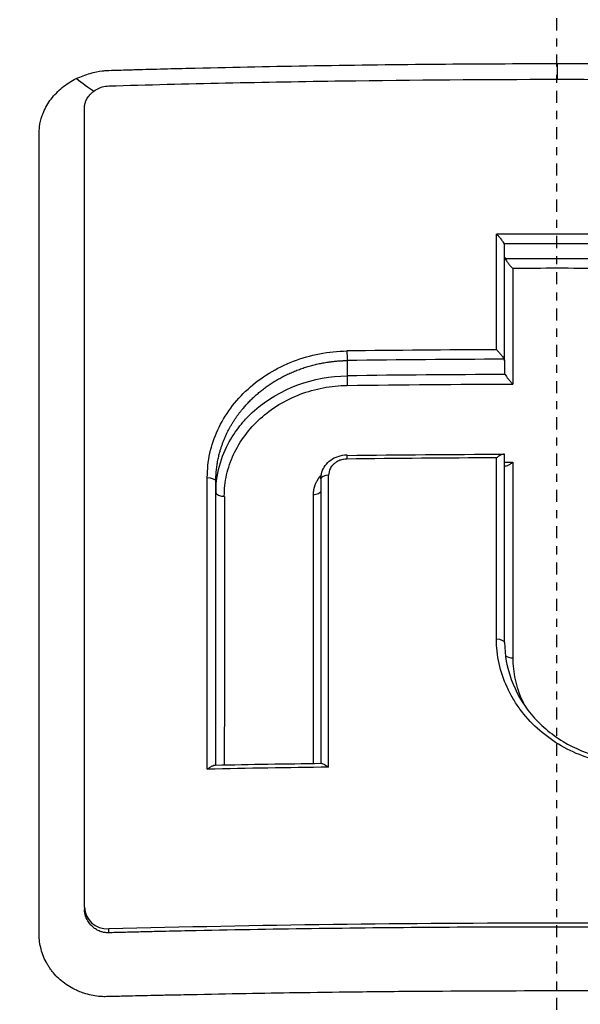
# Model space of a CAD drawing. Header units: millimetres. Extents: x 0 to 4378, y 0 to 2376.
# Tile 303 of 340: x 2208 to 2215, y 1606 to 1618. Entities that reach past the tile are written whole.
import ezdxf

# ---------------------------------------------------------------- set-up
doc = ezdxf.new("R2010")
doc.units = ezdxf.units.MM
doc.header["$LTSCALE"] = 0.2
doc.linetypes.add('CENTER2', pattern=[1.125, 0.75, -0.125, 0.125, -0.125])
doc.layers.add('02_Center Line', color=1, linetype='CENTER2')

# ---------------------------------------------------------------- blocks, each defined once
blk = doc.blocks.new('A$C547ff27e')
for p, q in [((-0.649, 1011.899), (-0.649, 1013.332)), ((-2.602, 1011.904), (-2.602, 1011.715)), ((-0.649, 1011.899), (-0.649, 1011.752)), ((-0.649, 1008.408), (-0.649, 1010.736)), ((-0.649, 1010.618), (-0.649, 1010.722)), ((-0.649, 1008.408), (-0.649, 1010.6)), ((-4.23, 1006.887), (-4.23, 1010.406)), ((-4.23, 1010.406), (-4.23, 1010.266)), ((-2.928, 1010.436), (-2.928, 1006.908)), ((-4.23, 1006.887), (-4.23, 1010.266)), ((-2.928, 1010.282), (-2.928, 1006.908)), ((-2.928, 1010.282), (-2.928, 1010.282)), ((-4.23, 1009.791), (-4.23, 1009.791)), ((-4.125, 1009.81), (-4.125, 1009.81)), ((-0.649, 1008.408), (-0.649, 1008.408)), ((-0.649, 1008.408), (-0.649, 1008.408)), ((-4.23, 1008.232), (-4.23, 1008.232)), ((-4.124, 1008.254), (-4.125, 1008.254)), ((-5.858, 1005.121), (-5.858, 1005.093)), ((-5.829, 1004.973), (-5.829, 1004.973)), ((-5.558, 1004.806), (-5.558, 1004.854)), ((-0.285, 1004.084), (-0.285, 1004.084))]:
    blk.add_line(p, q)
for centre, radius, start, end in [((0, 986.2), 24.151, 99.8337, 99.8338), ((0, 986.2), 24.151, 100.0876, 100.0877), ((0, 986.2), 22.5, 91.65176261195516, 91.65179623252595), ((0, 1004.3), 1.25, 190.0995, 190.1003)]:
    blk.add_arc(centre, radius, start, end)
for centre, major_axis, ratio, start_param, end_param in [((-0.759, 972.597), (0.004, 82.251), 0.0001, 5.212499, 5.232472), ((0, 986.906), (71.394, -0.001), 0.372125, 1.56023, 1.581294), ((-0.761, 1013.359), (-0.111, 0.038), 0.508261, 3.322829, 3.62204), ((0, 986.701), (71.374, -0.001), 0.37342, 1.56159, 1.579944), ((0, 986.515), (71.379, -0.001), 0.373395, 1.561722, 1.579812), ((0, 986.309), (71.367, -0.001), 0.374672, 1.563054, 1.57848), ((-0.541, 972.626), (-0.002, 81.799), 0.000088, 1.053934, 1.073989), ((0.009, 984.45), (74.104, -0.001), 0.372313, 1.581043, 1.606078), ((0.009, 984.276), (74.055, -0.001), 0.373311, 1.579759, 1.60606), ((0.008, 984.087), (74.001, -0.001), 0.373579, 1.579615, 1.60608), ((-2.603, 1010.635), (-0.0013, 0.1), 0.032031, 0.000012, 1.088558), ((-2.603, 1010.635), (-0.0013, 0.1), 0.032031, 6.200485, 6.283197), ((0.007, 982.574), (-75.665, 0.001), 0.371697, 4.722395, 4.746949), ((-0.755, 972.952), (0.003, 81.499), 0.000065, 5.163078, 5.193919), ((0.006, 982.463), (75.101, -0.001), 0.375219, 1.578176, 1.579515), ((-0.543, 972.946), (-0.001, 81.117), 0.000063, 1.087484, 1.120975), ((-2.849, 973.086), (-0.006, -81.06), 0.000203, 2.000559, 2.050301), ((-4.356, 973.168), (0.006, 80.689), 0.000244, 5.1428, 5.192726), ((-3.005, 973.094), (0.004, -80.621), 0.000239, 4.233607, 4.279597), ((-4.103, 973.155), (-0.005, 80.346), 0.000269, 1.09132, 1.137515), ((0.026, 977.084), (-80.099, 0.001), 0.371981, 4.748074, 4.766871), ((-5.558, 1005.129), (0.297, 0.047), 0.914372, 2.997164, 4.567957)]:
    blk.add_ellipse(centre, major_axis=major_axis, ratio=ratio, start_param=start_param, end_param=end_param)
for points, knots in [([(-21.116, 969.112), (-21.626, 969.646), (-22.095, 970.163), (-23.074, 971.297), (-23.575, 971.896), (-24.501, 973.079), (-25.497, 974.391), (-27.14, 977.052), (-27.524, 977.712), (-27.992, 978.601), (-28.114, 978.841), (-28.356, 979.326), (-28.486, 979.591), (-28.785, 980.218), (-28.96, 980.598), (-29.179, 981.1), (-29.235, 981.229), (-29.489, 981.831), (-29.685, 982.324), (-30.166, 983.613), (-30.435, 984.419), (-31.714, 988.8), (-32.401, 993.246), (-31.75, 998.537), (-31.715, 998.794), (-31.638, 999.324), (-31.596, 999.588), (-31.509, 1000.101), (-31.463, 1000.354), (-31.22, 1001.611), (-30.976, 1002.602), (-30.536, 1004.074), (-30.376, 1004.563), (-29.508, 1007.015), (-28.615, 1008.914), (-27.265, 1011.162), (-26.987, 1011.599), (-24.346, 1015.545), (-21.31, 1018.558), (-15.568, 1022.401), (-13.191, 1023.614), (-9.442, 1025.005), (-8.166, 1025.393), (-5.586, 1026.017), (-4.261, 1026.255), (-2.933, 1026.4)], [0, 0, 0, 0, 0.224226, 0.224226, 0.438481, 0.438481, 0.643813, 0.643813, 0.718212, 0.718212, 0.74576, 0.74576, 0.776284, 0.776284, 0.820204, 0.820204, 0.834927, 0.834927, 0.896521, 0.896521, 0.995652, 0.995652, 1.428405, 1.428405, 1.450296, 1.450296, 1.471663, 1.471663, 1.492327, 1.492327, 1.574835, 1.574835, 1.616316, 1.616316, 1.784634, 1.784634, 1.826029, 1.826029, 2.164003, 2.164003, 2.373598, 2.373598, 2.479923, 2.479923, 2.586935, 2.586935, 2.586935, 2.586935]), ([(-13.381, 1025.246), (-13.998, 1025.034), (-14.607, 1024.809), (-15.869, 1024.308), (-16.518, 1024.03), (-17.882, 1023.406), (-18.593, 1023.054), (-21.136, 1021.706), (-22.859, 1020.609), (-24.878, 1019.112), (-25.292, 1018.793), (-26.628, 1017.719), (-27.511, 1016.942), (-29.245, 1015.282), (-30.089, 1014.394), (-31.29, 1013.013), (-31.686, 1012.535), (-32.465, 1011.552), (-32.847, 1011.045), (-33.595, 1010.003), (-33.96, 1009.466), (-35.055, 1007.774), (-35.73, 1006.599), (-36.656, 1004.789), (-36.956, 1004.164), (-37.531, 1002.878), (-37.806, 1002.218), (-38.327, 1000.864), (-38.572, 1000.169), (-38.912, 999.116), (-39.021, 998.759), (-39.344, 997.656), (-39.539, 996.907), (-40.087, 994.527), (-40.357, 992.884), (-40.566, 990.837), (-40.6, 990.435), (-40.668, 989.496), (-40.695, 988.958), (-40.722, 988.066), (-40.728, 987.74), (-40.73, 987.306), (-40.731, 987.243), (-40.731, 987.104), (-40.731, 987.032), (-40.731, 986.707), (-40.73, 986.512), (-40.73, 986.159), (-40.73, 986.063), (-40.731, 985.777), (-40.731, 985.631), (-40.731, 985.322), (-40.731, 985.17), (-40.73, 984.917), (-40.729, 984.816), (-40.727, 984.626), (-40.725, 984.545), (-40.722, 984.348), (-40.719, 984.241), (-40.714, 984.043), (-40.711, 983.953), (-40.665, 982.598), (-40.562, 981.333), (-40.293, 979.265), (-40.163, 978.46), (-39.86, 976.891), (-39.689, 976.125), (-39.401, 974.994), (-39.302, 974.627), (-38.987, 973.526), (-38.756, 972.795), (-37.548, 969.334), (-36.282, 966.663), (-34.603, 963.966), (-34.516, 963.829), (-34.342, 963.556), (-34.254, 963.42), (-34.076, 963.15), (-33.986, 963.015), (-33.824, 962.774), (-33.751, 962.667), (-33.302, 962.016), (-32.907, 961.474), (-32.383, 960.79), (-32.266, 960.639), (-32.046, 960.359), (-31.942, 960.229), (-31.733, 959.969), (-31.627, 959.839), (-31.383, 959.544), (-31.245, 959.38), (-30.972, 959.06), (-30.838, 958.905), (-30.548, 958.576), (-30.393, 958.404), (-30.163, 958.153), (-30.091, 958.075), (-29.914, 957.885), (-29.808, 957.773), (-29.578, 957.532), (-29.453, 957.402), (-29.144, 957.087), (-28.959, 956.902), (-28.573, 956.522), (-28.372, 956.328), (-27.754, 955.744), (-27.329, 955.359), (-26.789, 954.891), (-26.686, 954.802), (-26.417, 954.574), (-26.251, 954.435), (-25.903, 954.149), (-25.722, 954.003), (-25.343, 953.703), (-25.145, 953.548), (-24.745, 953.243), (-24.544, 953.093), (-24.145, 952.8), (-23.948, 952.658), (-23.359, 952.242), (-22.962, 951.972), (-22.177, 951.458), (-21.79, 951.213), (-21.026, 950.749), (-20.65, 950.529), (-19.559, 949.913), (-18.828, 949.529), (-17.418, 948.843), (-16.743, 948.536), (-15.452, 947.992), (-14.839, 947.751), (-13.67, 947.325), (-13.119, 947.136), (-12.315, 946.881), (-12.069, 946.805), (-11.358, 946.594), (-10.889, 946.464), (-9.588, 946.127), (-8.749, 945.938), (-6.621, 945.528), (-5.325, 945.341), (-3.358, 945.153), (-2.7, 945.106), (-1.711, 945.059), (-1.378, 945.048), (-0.715, 945.032), (-0.388, 945.029), (-0.057, 945.029)], [-18.65667, -18.65667, -18.65667, -18.65667, -18.308332, -18.308332, -17.924512, -17.924512, -17.485993, -17.485993, -16.316696, -16.316696, -16.006668, -16.006668, -15.296307, -15.296307, -14.534305, -14.534305, -14.139555, -14.139555, -13.730091, -13.730091, -13.30546, -13.30546, -12.401825, -12.401825, -11.929878, -11.929878, -11.437802, -11.437802, -10.9252, -10.9252, -10.663362, -10.663362, -10.117833, -10.117833, -8.934625, -8.934625, -8.645977, -8.645977, -8.260408, -8.260408, -8.006475, -8.006475, -7.961161, -7.961161, -7.91407, -7.91407, -7.778509, -7.778509, -7.724161, -7.724161, -7.666804, -7.666804, -7.602838, -7.602838, -7.565627, -7.565627, -7.532521, -7.532521, -7.488032, -7.488032, -7.450837, -7.450837, -6.924212, -6.924212, -6.587553, -6.587553, -6.265466, -6.265466, -6.109966, -6.109966, -5.79866, -5.79866, -4.627003, -4.627003, -4.564096, -4.564096, -4.501625, -4.501625, -4.439084, -4.439084, -4.389917, -4.389917, -4.135415, -4.135415, -4.06302, -4.06302, -4.00074, -4.00074, -3.938004, -3.938004, -3.858125, -3.858125, -3.782258, -3.782258, -3.697501, -3.697501, -3.658476, -3.658476, -3.601749, -3.601749, -3.53559, -3.53559, -3.439968, -3.439968, -3.337887, -3.337887, -3.131131, -3.131131, -3.082568, -3.082568, -3.005474, -3.005474, -2.922888, -2.922888, -2.834293, -2.834293, -2.74619, -2.74619, -2.661641, -2.661641, -2.496608, -2.496608, -2.34096, -2.34096, -2.194458, -2.194458, -1.921626, -1.921626, -1.681164, -1.681164, -1.470918, -1.470918, -1.287493, -1.287493, -1.207074, -1.207074, -1.056347, -1.056347, -0.792008, -0.792008, -0.395398, -0.395398, -0.197631, -0.197631, -0.099394, -0.099394, 0, 0, 0, 0]), ([(-20.581, 978.945), (-21.167, 979.551), (-21.725, 980.188), (-22.772, 981.502), (-23.264, 982.183), (-24.638, 984.287), (-25.419, 985.771), (-26.472, 988.335), (-26.828, 989.385), (-27.191, 990.74), (-27.262, 991.029), (-27.361, 991.457), (-27.394, 991.604), (-27.576, 992.458), (-27.694, 993.169), (-27.831, 994.257), (-27.872, 994.645), (-27.936, 995.456), (-27.959, 995.872), (-27.985, 996.717), (-27.987, 997.149), (-27.97, 998.018), (-27.95, 998.453), (-27.889, 999.316), (-27.847, 999.746), (-27.58, 1001.92), (-27.185, 1003.628), (-26.486, 1005.68), (-26.342, 1006.072), (-25.869, 1007.268), (-25.508, 1008.061), (-24.707, 1009.613), (-24.265, 1010.373), (-23.549, 1011.475), (-23.304, 1011.832), (-22.797, 1012.535), (-22.535, 1012.879), (-21.999, 1013.551), (-21.72, 1013.884), (-21.147, 1014.536), (-20.844, 1014.862), (-20.405, 1015.316), (-20.262, 1015.46), (-17.851, 1017.839), (-15.19, 1019.683), (-11.896, 1021.221), (-11.527, 1021.384), (-10.501, 1021.812), (-9.837, 1022.06), (-8.16, 1022.619), (-7.133, 1022.9), (-5.569, 1023.236), (-5.045, 1023.334), (-3.992, 1023.5), (-3.464, 1023.569), (-2.933, 1023.623)], [0.00002, 0.00002, 0.00002, 0.00002, 0.259158, 0.259158, 0.518708, 0.518708, 1.038075, 1.038075, 1.384705, 1.384705, 1.477831, 1.477831, 1.526561, 1.526561, 1.759973, 1.759973, 1.890971, 1.890971, 2.029156, 2.029156, 2.171186, 2.171186, 2.316283, 2.316283, 2.460898, 2.460898, 3.049329, 3.049329, 3.189055, 3.189055, 3.478614, 3.478614, 3.769885, 3.769885, 3.913253, 3.913253, 4.056001, 4.056001, 4.19686, 4.19686, 4.341119, 4.341119, 4.411312, 4.411312, 5.498875, 5.498875, 5.634552, 5.634552, 5.872375, 5.872375, 6.229939, 6.229939, 6.408513, 6.408513, 6.587137, 6.587137, 6.587137, 6.587137]), ([(0.009, 1021.202), (-1.128, 1021.202), (-2.276, 1021.115), (-4.534, 1020.814), (-5.688, 1020.588), (-8.127, 1019.953), (-9.404, 1019.522), (-13.452, 1017.824), (-16.034, 1016.205), (-20.77, 1011.977), (-22.793, 1009.317), (-25.516, 1003.711), (-26.47, 1000.541), (-26.709, 995.347), (-26.63, 993.758), (-26.035, 989.818), (-25.328, 987.51), (-22.925, 982.437), (-21.315, 980.44), (-20.252, 979.248)], [-3.557548, -3.557548, -3.557548, -3.557548, -3.349945, -3.349945, -3.131371, -3.131371, -2.88131, -2.88131, -2.314192, -2.314192, -1.681115, -1.681115, -1.111984, -1.111984, -0.864569, -0.864569, -0.492008, -0.492008, -0.000015, -0.000015, -0.000015, -0.000015]), ([(20.254, 979.248), (21.316, 980.438), (22.924, 982.434), (25.326, 987.501), (26.033, 989.806), (26.63, 993.742), (26.71, 995.329), (26.475, 1000.52), (25.525, 1003.691), (22.805, 1009.301), (20.784, 1011.963), (16.051, 1016.193), (13.47, 1017.815), (9.424, 1019.515), (8.146, 1019.947), (5.708, 1020.584), (4.554, 1020.811), (2.295, 1021.114), (1.147, 1021.201), (0.009, 1021.202)], [-5.847616, -5.847616, -5.847616, -5.847616, -5.038817, -5.038817, -4.426364, -4.426364, -4.019655, -4.019655, -3.083823, -3.083823, -2.043533, -2.043533, -1.111663, -1.111663, -0.700523, -0.700523, -0.341482, -0.341482, 0, 0, 0, 0]), ([(-5.962, 1015.401), (-5.903, 1015.428), (-5.846, 1015.45), (-5.787, 1015.467), (-5.744, 1015.479), (-5.679, 1015.493), (-5.638, 1015.497), (-5.623, 1015.499), (-5.611, 1015.5), (-5.605, 1015.501), (-5.584, 1015.503), (-5.542, 1015.504), (-5.479, 1015.506), (-5.426, 1015.508), (-5.329, 1015.51), (-5.263, 1015.512), (-5.252, 1015.513), (-5.241, 1015.513), (-5.232, 1015.513), (-4.989, 1015.52), (-4.758, 1015.526), (-4.512, 1015.532), (-4.503, 1015.532), (-4.494, 1015.533), (-4.485, 1015.533), (-3.978, 1015.545), (-3.517, 1015.554), (-3.008, 1015.563), (-3.002, 1015.563), (-2.996, 1015.563), (-2.99, 1015.563), (-1.958, 1015.58), (-0.982, 1015.588), (0.003, 1015.588)], [0, 0, 0, 0, 0.03125, 0.03125, 0.03125, 0.053883, 0.053883, 0.053883, 0.0625, 0.0625, 0.0625, 0.09375, 0.09375, 0.09375, 0.120399, 0.120399, 0.120399, 0.125, 0.125, 0.125, 0.245614, 0.245614, 0.245614, 0.25, 0.25, 0.25, 0.497095, 0.497095, 0.497095, 0.5, 0.5, 0.5, 1, 1, 1, 1]), ([(0.003, 1015.588), (0.918, 1015.588), (1.875, 1015.58), (2.779, 1015.566), (2.851, 1015.565), (2.923, 1015.564), (2.996, 1015.563), (3.383, 1015.557), (3.783, 1015.549), (4.166, 1015.54), (4.275, 1015.538), (4.383, 1015.535), (4.491, 1015.533), (4.737, 1015.527), (4.983, 1015.521), (5.238, 1015.513), (5.299, 1015.512), (5.362, 1015.51), (5.424, 1015.508), (5.466, 1015.506), (5.509, 1015.506), (5.552, 1015.504), (5.572, 1015.503), (5.591, 1015.502), (5.611, 1015.501), (5.72, 1015.491), (5.824, 1015.464), (5.919, 1015.423), (5.935, 1015.416), (5.951, 1015.409), (5.967, 1015.401)], [0, 0, 0, 0, 0.0625, 0.0625, 0.0625, 0.0674467, 0.0674467, 0.0674467, 0.09375, 0.09375, 0.09375, 0.1011986, 0.1011986, 0.1011986, 0.1181477, 0.1181477, 0.1181477, 0.1222453, 0.1222453, 0.1222453, 0.125, 0.125, 0.125, 0.1262746, 0.1262746, 0.1262746, 0.133446, 0.133446, 0.133446, 0.1346715, 0.1346715, 0.1346715, 0.1346715]), ([(-6.421, 1005.71), (-6.421, 1005.739), (-6.421, 1005.769), (-6.421, 1005.801), (-6.421, 1006.22), (-6.421, 1006.628), (-6.421, 1007.025), (-6.421, 1007.474), (-6.421, 1007.908), (-6.421, 1008.328), (-6.421, 1008.371), (-6.421, 1008.413), (-6.421, 1008.455), (-6.421, 1008.856), (-6.421, 1009.245), (-6.421, 1009.62), (-6.421, 1009.632), (-6.421, 1009.645), (-6.421, 1009.657), (-6.421, 1009.85), (-6.421, 1010.041), (-6.421, 1010.227), (-6.421, 1010.414), (-6.421, 1010.561), (-6.421, 1010.778), (-6.421, 1010.813), (-6.421, 1010.849), (-6.421, 1010.884), (-6.421, 1011.279), (-6.421, 1011.659), (-6.421, 1012.026), (-6.421, 1012.23), (-6.421, 1012.419), (-6.421, 1012.609), (-6.421, 1012.791), (-6.421, 1012.974), (-6.421, 1013.176), (-6.421, 1013.488), (-6.421, 1013.783), (-6.421, 1014.077), (-6.421, 1014.171), (-6.421, 1014.264), (-6.421, 1014.357), (-6.421, 1014.385), (-6.421, 1014.413), (-6.421, 1014.441), (-6.421, 1014.502), (-6.421, 1014.562), (-6.421, 1014.623), (-6.421, 1014.653), (-6.421, 1014.683), (-6.421, 1014.714), (-6.421, 1014.744), (-6.42, 1014.774), (-6.416, 1014.805), (-6.41, 1014.851), (-6.399, 1014.897), (-6.383, 1014.942), (-6.379, 1014.956), (-6.373, 1014.969), (-6.368, 1014.983), (-6.356, 1015.012), (-6.342, 1015.04), (-6.326, 1015.068), (-6.31, 1015.095), (-6.292, 1015.122), (-6.272, 1015.148), (-6.233, 1015.2), (-6.186, 1015.248), (-6.134, 1015.29), (-6.108, 1015.312), (-6.08, 1015.332), (-6.052, 1015.35), (-6.023, 1015.369), (-5.993, 1015.386), (-5.962, 1015.401)], [0.7479366, 0.7479366, 0.7479366, 0.7479366, 0.75, 0.75, 0.75, 0.7778267, 0.7778267, 0.7778267, 0.8093257, 0.8093257, 0.8093257, 0.8125, 0.8125, 0.8125, 0.8427642, 0.8427642, 0.8427642, 0.84375, 0.84375, 0.84375, 0.859375, 0.859375, 0.859375, 0.875, 0.875, 0.875, 0.8775605, 0.8775605, 0.8775605, 0.90625, 0.90625, 0.90625, 0.9222304, 0.9222304, 0.9222304, 0.9375, 0.9375, 0.9375, 0.9612141, 0.9612141, 0.9612141, 0.96875, 0.96875, 0.96875, 0.9710053, 0.9710053, 0.9710053, 0.9758787, 0.9758787, 0.9758787, 0.9783012, 0.9783012, 0.9783012, 0.9807089, 0.9807089, 0.9807089, 0.984375, 0.984375, 0.984375, 0.9854706, 0.9854706, 0.9854706, 0.987866, 0.987866, 0.987866, 0.9902844, 0.9902844, 0.9902844, 0.9951532, 0.9951532, 0.9951532, 0.9975841, 0.9975841, 0.9975841, 1, 1, 1, 1]), ([(-5.558, 1015.311), (-4.594, 1015.339), (-3.629, 1015.36), (-1.773, 1015.386), (-0.887, 1015.393), (0.893, 1015.393), (1.779, 1015.386), (3.634, 1015.36), (4.6, 1015.339), (5.564, 1015.311)], [-1.113248, -1.113248, -1.113248, -1.113248, -0.82321, -0.82321, -0.556619, -0.556619, -0.289996, -0.289996, 0, 0, 0, 0]), ([(-5.858, 1015.043), (-5.858, 1015.057), (-5.857, 1015.071), (-5.851, 1015.099), (-5.846, 1015.113), (-5.833, 1015.144), (-5.824, 1015.161), (-5.8, 1015.194), (-5.785, 1015.211), (-5.751, 1015.241), (-5.732, 1015.255), (-5.69, 1015.28), (-5.666, 1015.29), (-5.614, 1015.306), (-5.586, 1015.31), (-5.558, 1015.311)], [-0.04708138, -0.04708138, -0.04708138, -0.04708138, -0.04206155, -0.04206155, -0.03717867, -0.03717867, -0.03071828, -0.03071828, -0.02354661, -0.02354661, -0.01630299, -0.01630299, -0.00841386, -0.00841386, -0.00000018, -0.00000018, -0.00000018, -0.00000018]), ([(-5.858, 1005.121), (-5.858, 1006.833), (-5.858, 1008.517), (-5.858, 1011.827), (-5.858, 1013.448), (-5.858, 1015.043)], [-1.119586, -1.119586, -1.119586, -1.119586, -0.560022, -0.560022, -0.000001, -0.000001, -0.000001, -0.000001]), ([(-0.749, 1013.472), (-0.747, 1013.47), (-0.745, 1013.468), (-0.735, 1013.458), (-0.726, 1013.449), (-0.71, 1013.431), (-0.702, 1013.422), (-0.686, 1013.401), (-0.678, 1013.389), (-0.663, 1013.368), (-0.658, 1013.359), (-0.654, 1013.352)], [-0.00087517, -0.00087517, -0.00087517, -0.00087517, 0, 0, 0.00367077, 0.00367077, 0.00733576, 0.00733576, 0.01154249, 0.01154249, 0.01552268, 0.01552268, 0.01552268, 0.01552268]), ([(-0.648, 1013.187), (-0.648, 1013.184), (-0.648, 1013.18), (-0.646, 1013.174), (-0.645, 1013.17), (-0.643, 1013.167)], [0.000001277, 0.000001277, 0.000001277, 0.000001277, 0.001372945, 0.001372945, 0.002896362, 0.002896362, 0.002896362, 0.002896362]), ([(-0.643, 1013.167), (-0.639, 1013.159), (-0.633, 1013.15), (-0.619, 1013.129), (-0.61, 1013.117), (-0.594, 1013.097), (-0.586, 1013.087), (-0.571, 1013.07), (-0.562, 1013.061), (-0.552, 1013.051), (-0.55, 1013.049), (-0.548, 1013.047)], [0.00007712, 0.00007712, 0.00007712, 0.00007712, 0.00339611, 0.00339611, 0.00696269, 0.00696269, 0.00993886, 0.00993886, 0.01291436, 0.01291436, 0.01372222, 0.01372222, 0.01372222, 0.01372222]), ([(-4.336, 1010.452), (-4.336, 1010.553), (-4.325, 1010.654), (-4.303, 1010.754), (-4.281, 1010.853), (-4.248, 1010.95), (-4.205, 1011.044), (-4.162, 1011.138), (-4.109, 1011.229), (-4.046, 1011.314), (-3.983, 1011.399), (-3.911, 1011.478), (-3.831, 1011.551), (-3.751, 1011.624), (-3.663, 1011.69), (-3.568, 1011.748), (-3.474, 1011.806), (-3.373, 1011.855), (-3.268, 1011.895), (-3.163, 1011.936), (-3.054, 1011.967), (-2.943, 1011.989), (-2.832, 1012.01), (-2.718, 1012.021), (-2.604, 1012.023)], [0, 0, 0, 0, 0.125, 0.125, 0.125, 0.25, 0.25, 0.25, 0.375, 0.375, 0.375, 0.499999, 0.499999, 0.499999, 0.625, 0.625, 0.625, 0.75, 0.75, 0.75, 0.875, 0.875, 0.875, 1, 1, 1, 1]), ([(-0.749, 1012.039), (-0.747, 1012.037), (-0.745, 1012.035), (-0.733, 1012.023), (-0.723, 1012.012), (-0.704, 1011.99), (-0.695, 1011.979), (-0.68, 1011.959), (-0.674, 1011.95), (-0.663, 1011.934), (-0.658, 1011.926), (-0.655, 1011.92)], [-0.00093187, -0.00093187, -0.00093187, -0.00093187, 0, 0, 0.00436612, 0.00436612, 0.00867322, 0.00867322, 0.01202355, 0.01202355, 0.01490186, 0.01490186, 0.01490186, 0.01490186]), ([(-0.655, 1011.92), (-0.653, 1011.916), (-0.651, 1011.913), (-0.649, 1011.906), (-0.649, 1011.902), (-0.649, 1011.899)], [0.000120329, 0.000120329, 0.000120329, 0.000120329, 0.001765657, 0.001765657, 0.003236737, 0.003236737, 0.003236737, 0.003236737]), ([(-4.23, 1010.266), (-4.23, 1010.541), (-4.142, 1010.761), (-4.045, 1010.927), (-3.996, 1011.01), (-3.944, 1011.081), (-3.894, 1011.139), (-3.843, 1011.198), (-3.83, 1011.214), (-3.752, 1011.283), (-3.439, 1011.561), (-3.014, 1011.71), (-2.602, 1011.715)], [0, 0, 0, 0, 0.25, 0.25, 0.25, 0.375, 0.375, 0.375, 0.5, 0.5, 0.5, 1, 1, 1, 1]), ([(-0.643, 1011.731), (-0.644, 1011.735), (-0.646, 1011.738), (-0.648, 1011.746), (-0.648, 1011.749), (-0.649, 1011.752)], [-0.003051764, -0.003051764, -0.003051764, -0.003051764, -0.001475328, -0.001475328, -0.000001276, -0.000001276, -0.000001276, -0.000001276]), ([(-0.643, 1011.731), (-0.639, 1011.724), (-0.633, 1011.716), (-0.62, 1011.696), (-0.612, 1011.686), (-0.596, 1011.666), (-0.588, 1011.656), (-0.572, 1011.637), (-0.563, 1011.627), (-0.552, 1011.617), (-0.55, 1011.615), (-0.548, 1011.613)], [0.00000446, 0.00000446, 0.00000446, 0.00000446, 0.00315582, 0.00315582, 0.00647054, 0.00647054, 0.00967903, 0.00967903, 0.01290135, 0.01290135, 0.01364303, 0.01364303, 0.01364303, 0.01364303]), ([(-4.125, 1010.22), (-4.125, 1010.309), (-4.115, 1010.397), (-4.096, 1010.485), (-4.076, 1010.572), (-4.047, 1010.658), (-4.009, 1010.74), (-3.971, 1010.822), (-3.924, 1010.902), (-3.868, 1010.976), (-3.813, 1011.051), (-3.749, 1011.121), (-3.679, 1011.184), (-3.608, 1011.248), (-3.531, 1011.306), (-3.448, 1011.357), (-3.365, 1011.407), (-3.276, 1011.45), (-3.184, 1011.486), (-3.092, 1011.521), (-2.995, 1011.548), (-2.898, 1011.567), (-2.8, 1011.585), (-2.7, 1011.595), (-2.6, 1011.596)], [0, 0, 0, 0, 0.125, 0.125, 0.125, 0.25, 0.25, 0.25, 0.375, 0.375, 0.375, 0.5, 0.5, 0.5, 0.625, 0.625, 0.625, 0.75, 0.75, 0.75, 0.875, 0.875, 0.875, 1, 1, 1, 1]), ([(-2.928, 1010.437), (-2.928, 1010.466), (-2.923, 1010.494), (-2.905, 1010.55), (-2.891, 1010.577), (-2.854, 1010.628), (-2.831, 1010.65), (-2.778, 1010.689), (-2.747, 1010.705), (-2.68, 1010.728), (-2.642, 1010.735), (-2.605, 1010.735)], [0, 0, 0, 0, 0.00895328, 0.00895328, 0.01838291, 0.01838291, 0.02820002, 0.02820002, 0.03841759, 0.03841759, 0.04963357, 0.04963357, 0.04963357, 0.04963357]), ([(-0.649, 1010.736), (-0.649, 1010.739), (-0.65, 1010.741), (-0.654, 1010.743), (-0.657, 1010.743), (-0.669, 1010.742), (-0.68, 1010.738), (-0.702, 1010.729), (-0.711, 1010.724), (-0.73, 1010.712), (-0.74, 1010.705), (-0.749, 1010.697)], [-0.01932859, -0.01932859, -0.01932859, -0.01932859, -0.01686752, -0.01686752, -0.01403596, -0.01403596, -0.0080494, -0.0080494, -0.00399872, -0.00399872, 0, 0, 0, 0]), ([(-2.607, 1010.681), (-2.621, 1010.681), (-2.634, 1010.68), (-2.645, 1010.678), (-2.649, 1010.678), (-2.653, 1010.677), (-2.656, 1010.676), (-2.666, 1010.674), (-2.675, 1010.672), (-2.683, 1010.669), (-2.686, 1010.669), (-2.689, 1010.668), (-2.691, 1010.667), (-2.701, 1010.663), (-2.709, 1010.659), (-2.717, 1010.655), (-2.725, 1010.651), (-2.732, 1010.647), (-2.738, 1010.643), (-2.744, 1010.639), (-2.75, 1010.635), (-2.755, 1010.631), (-2.761, 1010.627), (-2.766, 1010.622), (-2.77, 1010.618), (-2.78, 1010.609), (-2.788, 1010.6), (-2.794, 1010.592), (-2.8, 1010.584), (-2.805, 1010.576), (-2.81, 1010.568), (-2.825, 1010.54), (-2.832, 1010.511), (-2.831, 1010.482)], [0, 0, 0, 0, 0.046422, 0.046422, 0.046422, 0.063135, 0.063135, 0.063135, 0.11053, 0.11053, 0.11053, 0.12627, 0.12627, 0.12627, 0.18889, 0.18889, 0.18889, 0.251509, 0.251509, 0.251509, 0.313558, 0.313558, 0.313558, 0.37668, 0.37668, 0.37668, 0.501837, 0.501837, 0.501837, 0.609274, 0.609274, 0.609274, 1, 1, 1, 1]), ([(-0.649, 1010.601), (-0.648, 1010.6), (-0.647, 1010.598), (-0.644, 1010.596), (-0.641, 1010.596), (-0.631, 1010.596), (-0.622, 1010.599), (-0.601, 1010.607), (-0.591, 1010.613), (-0.566, 1010.628), (-0.555, 1010.636), (-0.548, 1010.642)], [0.00005399, 0.00005399, 0.00005399, 0.00005399, 0.00205261, 0.00205261, 0.00430952, 0.00430952, 0.00906863, 0.00906863, 0.01302984, 0.01302984, 0.01836274, 0.01836274, 0.01836274, 0.01836274]), ([(-0.542, 1007.707), (-0.544, 1007.709), (-0.545, 1007.711), (-0.546, 1007.714), (-0.573, 1007.759), (-0.597, 1007.805), (-0.618, 1007.853), (-0.661, 1007.948), (-0.695, 1008.046), (-0.717, 1008.146), (-0.739, 1008.247), (-0.75, 1008.349), (-0.75, 1008.451)], [0.6844931, 0.6844931, 0.6844931, 0.6844931, 0.6875004, 0.6875004, 0.6875004, 0.7500001, 0.7500001, 0.7500001, 0.8750003, 0.8750003, 0.8750003, 1, 1, 1, 1]), ([(-0.649, 1008.408), (-0.649, 1008.253), (-0.62, 1008.096), (-0.511, 1007.796), (-0.427, 1007.648), (-0.212, 1007.387), (-0.075, 1007.271), (0.22, 1007.092), (0.382, 1007.025), (0.689, 1006.946), (0.835, 1006.927), (0.98, 1006.927)], [0, 0, 0, 0, 0.051913, 0.051913, 0.1058776, 0.1058776, 0.1607481, 0.1607481, 0.2128247, 0.2128247, 0.2563593, 0.2563593, 0.2563593, 0.2563593]), ([(-0.548, 1008.216), (-0.548, 1008.126), (-0.538, 1008.036), (-0.519, 1007.948), (-0.5, 1007.86), (-0.47, 1007.773), (-0.432, 1007.69), (-0.422, 1007.668), (-0.412, 1007.647), (-0.4, 1007.626)], [0, 0, 0, 0, 0.1250001, 0.1250001, 0.1250001, 0.2500003, 0.2500003, 0.2500003, 0.2825434, 0.2825434, 0.2825434, 0.2825434]), ([(0.598, 1006.917), (0.502, 1006.937), (0.408, 1006.965), (0.317, 1007), (0.213, 1007.04), (0.112, 1007.089), (0.018, 1007.146), (-0.077, 1007.204), (-0.164, 1007.27), (-0.244, 1007.343), (-0.324, 1007.416), (-0.397, 1007.496), (-0.459, 1007.581), (-0.489, 1007.622), (-0.517, 1007.664), (-0.542, 1007.707)], [0.1417191, 0.1417191, 0.1417191, 0.1417191, 0.2500001, 0.2500001, 0.2500001, 0.3750004, 0.3750004, 0.3750004, 0.5000001, 0.5000001, 0.5000001, 0.6250007, 0.6250007, 0.6250007, 0.6844931, 0.6844931, 0.6844931, 0.6844931]), ([(-4.336, 1006.835), (-4.324, 1006.845), (-4.312, 1006.853), (-4.289, 1006.868), (-4.278, 1006.874), (-4.257, 1006.883), (-4.248, 1006.886), (-4.24, 1006.886), (-4.24, 1006.886), (-4.239, 1006.886)], [0.00000287, 0.00000287, 0.00000287, 0.00000287, 0.00475145, 0.00475145, 0.00953659, 0.00953659, 0.01488501, 0.01488501, 0.01535084, 0.01535084, 0.01535084, 0.01535084]), ([(-2.923, 1006.908), (-2.921, 1006.908), (-2.919, 1006.908), (-2.908, 1006.906), (-2.896, 1006.901), (-2.874, 1006.889), (-2.866, 1006.884), (-2.847, 1006.872), (-2.838, 1006.865), (-2.831, 1006.86)], [0.00275972, 0.00275972, 0.00275972, 0.00275972, 0.00434697, 0.00434697, 0.00936629, 0.00936629, 0.01210725, 0.01210725, 0.0154347, 0.0154347, 0.0154347, 0.0154347]), ([(-6.287, 1004.365), (-6.296, 1004.378), (-6.305, 1004.391), (-6.313, 1004.405), (-6.321, 1004.418), (-6.329, 1004.432), (-6.336, 1004.446), (-6.351, 1004.474), (-6.364, 1004.503), (-6.375, 1004.533), (-6.397, 1004.594), (-6.411, 1004.655), (-6.418, 1004.717), (-6.421, 1004.748), (-6.422, 1004.779), (-6.422, 1004.81), (-6.422, 1004.834), (-6.422, 1004.858), (-6.422, 1004.882), (-6.422, 1004.888), (-6.422, 1004.893), (-6.422, 1004.899), (-6.422, 1004.949), (-6.422, 1004.998), (-6.422, 1005.048), (-6.421, 1005.087), (-6.421, 1005.125), (-6.421, 1005.165), (-6.421, 1005.355), (-6.421, 1005.517), (-6.421, 1005.71)], [0.71415673, 0.71415673, 0.71415673, 0.71415673, 0.71531044, 0.71531044, 0.71531044, 0.7164591, 0.7164591, 0.7164591, 0.71875, 0.71875, 0.71875, 0.72340425, 0.72340425, 0.72340425, 0.72567726, 0.72567726, 0.72567726, 0.72744673, 0.72744673, 0.72744673, 0.72785169, 0.72785169, 0.72785169, 0.73155671, 0.73155671, 0.73155671, 0.734375, 0.734375, 0.734375, 0.74793659, 0.74793659, 0.74793659, 0.74793659]), ([(-5.858, 1005.146), (-5.858, 1005.158), (-5.858, 1005.171), (-5.858, 1005.183), (-5.858, 1005.24), (-5.858, 1005.297), (-5.858, 1005.354)], [0.00509392, 0.00509392, 0.00509392, 0.00509392, 0.00878393, 0.00878393, 0.00878393, 0.02551278, 0.02551278, 0.02551278, 0.02551278]), ([(-5.558, 1004.806), (-5.576, 1004.806), (-5.594, 1004.806), (-5.612, 1004.809), (-5.625, 1004.812), (-5.638, 1004.815), (-5.651, 1004.819), (-5.668, 1004.824), (-5.685, 1004.831), (-5.7, 1004.84), (-5.716, 1004.848), (-5.73, 1004.858), (-5.744, 1004.868), (-5.779, 1004.896), (-5.807, 1004.931), (-5.827, 1004.969), (-5.841, 1004.996), (-5.85, 1005.024), (-5.855, 1005.053), (-5.857, 1005.066), (-5.858, 1005.08), (-5.858, 1005.093)], [0, 0, 0, 0, 0.113476, 0.113476, 0.113476, 0.199772, 0.199772, 0.199772, 0.314498, 0.314498, 0.314498, 0.426157, 0.426157, 0.426157, 0.710514, 0.710514, 0.710514, 0.908214, 0.908214, 0.908214, 1, 1, 1, 1]), ([(5.563, 1004.853), (3.714, 1004.901), (1.862, 1004.924), (-1.85, 1004.925), (-3.705, 1004.901), (-5.558, 1004.854)], [0, 0, 0, 0, 0.4995825, 0.4995825, 0.9999999, 0.9999999, 0.9999999, 0.9999999]), ([(0.002, 1004.877), (-0.506, 1004.877), (-1.013, 1004.875), (-1.521, 1004.872), (-2.029, 1004.868), (-2.537, 1004.863), (-3.044, 1004.856), (-3.552, 1004.849), (-4.06, 1004.84), (-4.567, 1004.829), (-4.693, 1004.826), (-4.82, 1004.824), (-4.947, 1004.821), (-5.01, 1004.819), (-5.074, 1004.818), (-5.137, 1004.816), (-5.2, 1004.815), (-5.264, 1004.813), (-5.327, 1004.812), (-5.391, 1004.81), (-5.454, 1004.809), (-5.517, 1004.807), (-5.531, 1004.807), (-5.545, 1004.806), (-5.558, 1004.806)], [0.500027, 0.500027, 0.500027, 0.500027, 0.636912, 0.636912, 0.636912, 0.773829, 0.773829, 0.773829, 0.9107426, 0.9107426, 0.9107426, 0.944971, 0.944971, 0.944971, 0.9620852, 0.9620852, 0.9620852, 0.9791994, 0.9791994, 0.9791994, 0.9963136, 0.9963136, 0.9963136, 1, 1, 1, 1]), ([(5.563, 1004.806), (5.55, 1004.806), (5.536, 1004.806), (5.522, 1004.807), (5.459, 1004.808), (5.396, 1004.81), (5.332, 1004.812), (5.269, 1004.813), (5.206, 1004.815), (5.142, 1004.816), (5.079, 1004.818), (5.016, 1004.819), (4.952, 1004.821), (4.825, 1004.823), (4.699, 1004.826), (4.572, 1004.829), (4.065, 1004.84), (3.557, 1004.848), (3.05, 1004.856), (2.542, 1004.863), (2.034, 1004.868), (1.526, 1004.872), (1.019, 1004.875), (0.511, 1004.877), (0.003, 1004.877), (0.003, 1004.877), (0.002, 1004.877), (0.002, 1004.877)], [0.0000001, 0.0000001, 0.0000001, 0.0000001, 0.0037017, 0.0037017, 0.0037017, 0.0208155, 0.0208155, 0.0208155, 0.0379293, 0.0379293, 0.0379293, 0.0550431, 0.0550431, 0.0550431, 0.0892707, 0.0892707, 0.0892707, 0.226181, 0.226181, 0.226181, 0.3630914, 0.3630914, 0.3630914, 0.5000017, 0.5000017, 0.5000017, 0.500027, 0.500027, 0.500027, 0.500027]), ([(-5.934, 1004.082), (-5.942, 1004.085), (-5.95, 1004.089), (-5.958, 1004.092), (-5.988, 1004.106), (-6.017, 1004.121), (-6.044, 1004.138), (-6.1, 1004.172), (-6.151, 1004.212), (-6.196, 1004.256), (-6.219, 1004.279), (-6.24, 1004.302), (-6.259, 1004.327), (-6.269, 1004.34), (-6.278, 1004.352), (-6.287, 1004.365)], [0.703125, 0.703125, 0.703125, 0.703125, 0.70373263, 0.70373263, 0.70373263, 0.70603388, 0.70603388, 0.70603388, 0.71067629, 0.71067629, 0.71067629, 0.71299904, 0.71299904, 0.71299904, 0.71415673, 0.71415673, 0.71415673, 0.71415673]), ([(5.96, 1004.097), (5.945, 1004.09), (5.93, 1004.083), (5.915, 1004.077), (5.91, 1004.075), (5.904, 1004.073), (5.898, 1004.071), (5.889, 1004.067), (5.879, 1004.063), (5.869, 1004.06), (5.812, 1004.039), (5.756, 1004.025), (5.705, 1004.019), (5.696, 1004.018), (5.686, 1004.017), (5.675, 1004.016), (5.625, 1004.012), (5.556, 1004.013), (5.534, 1004.014), (5.521, 1004.014), (5.501, 1004.014), (5.473, 1004.015), (5.444, 1004.016), (5.371, 1004.018), (5.363, 1004.018), (5.349, 1004.018), (5.319, 1004.019), (5.271, 1004.02), (5.266, 1004.02), (5.26, 1004.021), (5.255, 1004.021), (5.198, 1004.022), (5.08, 1004.025), (5.021, 1004.026), (4.969, 1004.027), (4.917, 1004.028), (4.866, 1004.03), (4.688, 1004.034), (4.514, 1004.037), (4.336, 1004.041), (3.971, 1004.048), (3.609, 1004.055), (3.246, 1004.06), (3.153, 1004.061), (3.059, 1004.063), (2.965, 1004.064), (2.518, 1004.07), (2.071, 1004.075), (1.625, 1004.078), (1.156, 1004.082), (0.688, 1004.084), (0.22, 1004.084), (0.148, 1004.084), (0.075, 1004.084), (0.003, 1004.084), (-0.535, 1004.084), (-1.086, 1004.082), (-1.619, 1004.078), (-1.928, 1004.076), (-2.23, 1004.073), (-2.521, 1004.07), (-2.757, 1004.067), (-2.997, 1004.064), (-3.241, 1004.06), (-3.442, 1004.057), (-3.647, 1004.054), (-3.854, 1004.05), (-4.082, 1004.046), (-4.313, 1004.041), (-4.548, 1004.036), (-4.652, 1004.034), (-4.756, 1004.032), (-4.861, 1004.03), (-4.875, 1004.029), (-4.889, 1004.029), (-4.903, 1004.029), (-4.962, 1004.028), (-5.022, 1004.026), (-5.082, 1004.025), (-5.142, 1004.023), (-5.158, 1004.023), (-5.262, 1004.021), (-5.346, 1004.019), (-5.414, 1004.017), (-5.468, 1004.016), (-5.481, 1004.016), (-5.493, 1004.016), (-5.504, 1004.015), (-5.533, 1004.015), (-5.545, 1004.014), (-5.557, 1004.014), (-5.568, 1004.014), (-5.579, 1004.014), (-5.604, 1004.013), (-5.625, 1004.013), (-5.648, 1004.014), (-5.67, 1004.016), (-5.675, 1004.016), (-5.68, 1004.017), (-5.684, 1004.017), (-5.744, 1004.024), (-5.806, 1004.037), (-5.866, 1004.056), (-5.889, 1004.064), (-5.912, 1004.072), (-5.934, 1004.082)], [0.4308165, 0.4308165, 0.4308165, 0.4308165, 0.4319529, 0.4319529, 0.4319529, 0.4323771, 0.4323771, 0.4323771, 0.4331191, 0.4331191, 0.4331191, 0.4375, 0.4375, 0.4375, 0.438221, 0.438221, 0.438221, 0.4414062, 0.4414062, 0.4414062, 0.443331, 0.443331, 0.443331, 0.4453125, 0.4453125, 0.4453125, 0.4488405, 0.4488405, 0.4488405, 0.4492187, 0.4492187, 0.4492187, 0.453125, 0.453125, 0.453125, 0.4566024, 0.4566024, 0.4566024, 0.46875, 0.46875, 0.46875, 0.4936128, 0.4936128, 0.4936128, 0.5, 0.5, 0.5, 0.5305013, 0.5305013, 0.5305013, 0.5625, 0.5625, 0.5625, 0.5674377, 0.5674377, 0.5674377, 0.6039167, 0.6039167, 0.6039167, 0.625, 0.625, 0.625, 0.6420973, 0.6420973, 0.6420973, 0.65625, 0.65625, 0.65625, 0.671875, 0.671875, 0.671875, 0.6787717, 0.6787717, 0.6787717, 0.6796875, 0.6796875, 0.6796875, 0.6835937, 0.6835937, 0.6835937, 0.6875, 0.6875, 0.6875, 0.6906377, 0.6906377, 0.6906377, 0.6914062, 0.6914062, 0.6914062, 0.6933594, 0.6933594, 0.6933594, 0.6953125, 0.6953125, 0.6953125, 0.6969329, 0.6969329, 0.6969329, 0.6972656, 0.6972656, 0.6972656, 0.7014726, 0.7014726, 0.7014726, 0.703125, 0.703125, 0.703125, 0.703125])]:
    blk.add_open_spline(points, degree=3, knots=knots)
for points in [[(0.003, 1015.588), (0.003, 1015.512), (0.003, 1015.446), (0.003, 1015.393)], [(-5.746, 1015.245), (-5.811, 1015.286), (-5.884, 1015.341), (-5.962, 1015.401)], [(-2.604, 1012.023), (-2.604, 1011.987), (-2.603, 1011.933), (-2.602, 1011.904)], [(-2.602, 1011.715), (-2.601, 1011.686), (-2.6, 1011.632), (-2.6, 1011.596)], [(-2.6, 1011.596), (-1.916, 1011.605), (-1.233, 1011.611), (-0.548, 1011.613)], [(-2.604, 1010.727), (-1.956, 1010.735), (-1.307, 1010.741), (-0.658, 1010.743)], [(-2.831, 1010.482), (-2.878, 1010.481), (-2.928, 1010.458), (-2.928, 1010.436)], [(-4.336, 1010.452), (-4.287, 1010.453), (-4.23, 1010.429), (-4.23, 1010.406)], [(-2.928, 1010.437), (-2.928, 1010.437), (-2.928, 1010.437), (-2.928, 1010.436)], [(-4.23, 1010.266), (-4.229, 1010.244), (-4.173, 1010.219), (-4.125, 1010.22)], [(-2.928, 1010.282), (-2.928, 1010.261), (-2.978, 1010.237), (-3.024, 1010.236)], [(-0.75, 1008.451), (-0.702, 1008.451), (-0.649, 1008.429), (-0.649, 1008.408)], [(-0.638, 1008.243), (-0.62, 1008.228), (-0.582, 1008.216), (-0.548, 1008.216)], [(-4.239, 1006.886), (-3.801, 1006.895), (-3.362, 1006.902), (-2.923, 1006.908)]]:
    blk.add_open_spline(points, degree=3)
for points, weights, knots in [([(-4.23, 1010.406), (-4.23, 1010.521), (-4.197, 1010.784), (-4.056, 1011.102), (-3.873, 1011.341), (-3.712, 1011.499), (-3.528, 1011.636), (-3.314, 1011.752), (-3.083, 1011.838), (-2.844, 1011.89), (-2.682, 1011.903), (-2.602, 1011.904)], [0.999999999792, 0.999999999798, 0.999999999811, 0.999999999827, 0.999999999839, 0.999999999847, 0.999999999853, 0.999999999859, 0.999999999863, 0.999999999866, 0.999999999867, 0.999999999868], [0, 0, 0, 0, 0.149228, 0.341945, 0.438482, 0.522156, 0.61848, 0.714614, 0.810956, 0.906804, 1, 1, 1, 1]), ([(-2.923, 1010.485), (-2.954, 1010.452), (-2.978, 1010.414), (-3.014, 1010.33), (-3.024, 1010.283), (-3.024, 1010.236)], [1.00000000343, 1.00000000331, 1.00000000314, 1.00000000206, 1.00000000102, 1], [0.5521319, 0.5521319, 0.5521319, 0.5521319, 0.7645287, 0.7645287, 1, 1, 1, 1])]:
    blk.add_rational_spline(points, weights, degree=3, knots=knots)
at = {"layer": '02_Center Line'}
blk.add_line((0, -10), (0, 1148.476), dxfattribs=at)

msp = doc.modelspace()

# ---------------------------------------------------------------- block references
msp.add_blockref('A$C547ff27e', (2214.674, 602.257))

doc.saveas('drawing.dxf')
